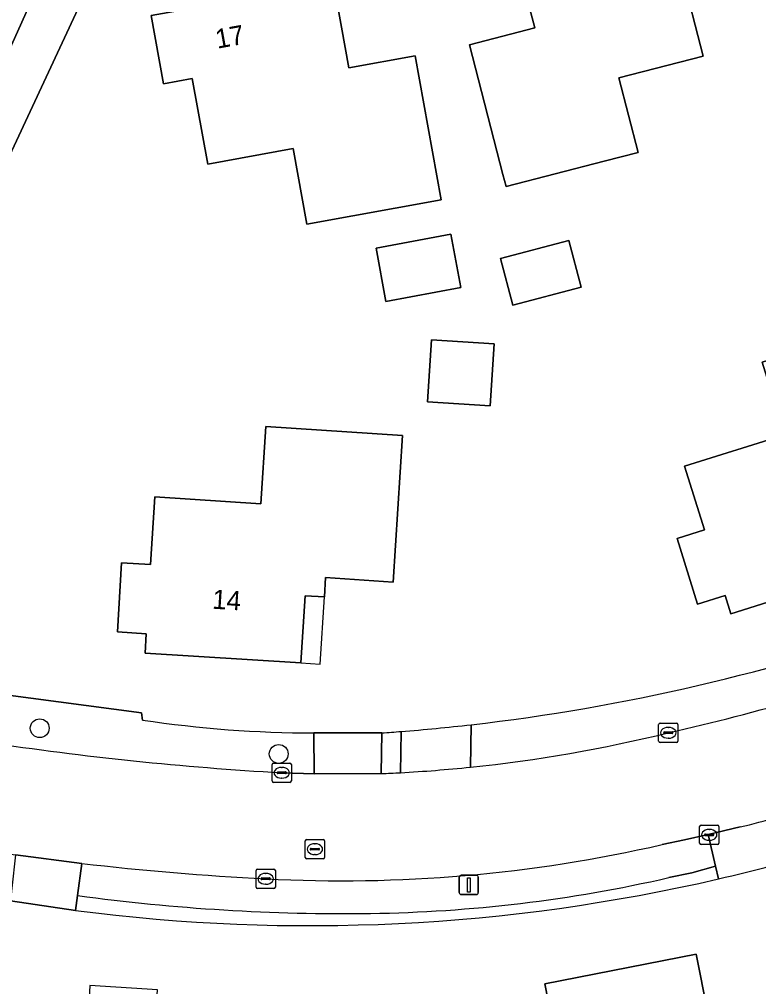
# Model space of a CAD drawing. Extents: x 162661 to 163484, y 380247 to 381230.
# Drawn here: x 163147.9 to 163186.3, y 380885.6 to 380935.8 of the extents above; entities that cross this region are included whole.
import ezdxf

# ---------------------------------------------------------------- set-up
doc = ezdxf.new("R2010")
doc.units = 0
for name, color, linetype in [('IMGEO_Berm_groen', 7, 'Continuous'), ('IMGEO_Boom', 7, 'Continuous'), ('IMGEO_Erf', 7, 'Continuous'), ('IMGEO_Groenvoorziening', 7, 'Continuous'), ('IMGEO_Haag', 7, 'Continuous'), ('IMGEO_Hek', 7, 'Continuous'), ('IMGEO_Kolk', 7, 'Continuous'), ('IMGEO_Lichtmast', 7, 'Continuous'), ('IMGEO_Pand', 7, 'Continuous'), ('IMGEO_Pand_nummerreeks', 7, 'Continuous'), ('IMGEO_Pand_overbouw', 7, 'Continuous'), ('IMGEO_Parkeervlak_halfverhard', 7, 'Continuous'), ('IMGEO_Rijbaan_lokaal_gesloten', 7, 'Continuous'), ('IMGEO_Rijbaan_lokaal_open', 7, 'Continuous'), ('IMGEO_Rioolput', 7, 'Continuous'), ('IMGEO_Voetpad_open', 7, 'Continuous')]:
    doc.layers.add(name, color=color, linetype=linetype)

msp = doc.modelspace()

# ---------------------------------------------------------------- linework, layer by layer
at = {"layer": 'IMGEO_Berm_groen'}
for points in [[(163149.571, 380939.078), (163149.406, 380938.711), (163145.775, 380930.65), (163141.275, 380921.455), (163138.222, 380916.035), (163136.337, 380912.952), (163134.045, 380909.421), (163132.774, 380907.581)], [(163154.294, 380899.394), (163154.247, 380899.765), (163135.284, 380902.281), (163134.757, 380905.164), (163134.917, 380907.085), (163144.291, 380922.073), (163150.959, 380936.325)], [(163171.351, 380899.15), (163171.318, 380896.947)], [(163161.523, 380896.655), (163163.211, 380896.599), (163163.196, 380898.725)], [(163166.72, 380898.725), (163166.688, 380896.61)], [(163167.689, 380896.659), (163167.721, 380898.799)]]:
    msp.add_lwpolyline(points, dxfattribs=at)
for centre, radius, start, end in [((163159.494, 381002.808), 104.334, 276.52567, 289.64515), ((163154.714, 381017.031), 121.316, 282.80054, 289.54879), ((163163.182, 380958.103), 59.378, 261.39114, 270.01327), ((163158.243, 381020.207), 121.777, 273.99183, 274.46409), ((163163.514, 380972.419), 75.875, 275.9038, 283.78498), ((163171.214, 381064.666), 168.29, 261.44324, 266.69888), ((163163.157, 380978.99), 82.456, 272.45425, 273.15065)]:
    msp.add_arc(centre, radius, start, end, dxfattribs=at)
at = {"layer": 'IMGEO_Boom'}
for centre in [(163148.955, 380898.967), (163161.365, 380897.632)]:
    msp.add_circle(centre, 0.489, dxfattribs=at)
at = {"layer": 'IMGEO_Erf'}
for points in [[(163183.407, 380933.857), (163179.031, 380932.725), (163180.033, 380928.853), (163178.271, 380928.397), (163173.169, 380927.077), (163173.006, 380927.706), (163171.265, 380934.435), (163174.663, 380935.314), (163173.498, 380939.683), (163176.877, 380940.574), (163176.631, 380941.544), (163181.092, 380942.677), (163181.341, 380941.708), (163182.821, 380942.11), (163183.729, 380938.599), (163182.277, 380938.223)], [(163169.805, 380926.386), (163162.828, 380925.123), (163162.117, 380929.049), (163157.679, 380928.245), (163156.875, 380932.682), (163155.389, 380932.413), (163154.747, 380935.955), (163156.211, 380936.22), (163156.032, 380937.179), (163160.601, 380938.006), (163160.779, 380937.047), (163164.207, 380937.671), (163165.008, 380933.242), (163168.452, 380933.865)], [(163170.813, 380921.843), (163166.93, 380921.124), (163166.418, 380923.888), (163170.3, 380924.608)], [(163177.067, 380921.857), (163173.517, 380920.928), (163172.884, 380923.347), (163176.434, 380924.275)], [(163195.511, 380912.959), (163192.182, 380911.912), (163192.481, 380910.958), (163191.526, 380910.658), (163192.57, 380907.338), (163184.833, 380904.906), (163184.538, 380905.852), (163183.111, 380905.406), (163182.048, 380908.811), (163183.476, 380909.257), (163182.442, 380912.566), (163187.643, 380914.192), (163186.461, 380917.974), (163193.165, 380920.07)], [(163172.348, 380915.703), (163169.083, 380915.913), (163169.29, 380919.125), (163172.555, 380918.915)], [(163167.301, 380906.556), (163163.797, 380906.782), (163163.734, 380905.78), (163162.733, 380905.845), (163162.509, 380902.361), (163154.423, 380902.867), (163154.485, 380903.865), (163152.995, 380903.967), (163153.206, 380907.548), (163154.713, 380907.459), (163154.924, 380910.971), (163160.432, 380910.617), (163160.69, 380914.623), (163167.791, 380914.166)], [(163189.706, 380874.314), (163183.634, 380873.101), (163182.855, 380877), (163177.185, 380875.868), (163176.459, 380879.505), (163174.644, 380879.146), (163173.903, 380882.873), (163175.667, 380883.232), (163175.189, 380885.703), (163183.04, 380887.244), (163183.635, 380884.284), (163187.553, 380885.098)]]:
    msp.add_lwpolyline(points, close=True, dxfattribs=at)
for points in [[(163150.959, 380936.325), (163144.291, 380922.073), (163134.917, 380907.085), (163134.757, 380905.164), (163135.284, 380902.281), (163154.247, 380899.765), (163154.294, 380899.394)], [(163163.196, 380898.725), (163166.684, 380898.722), (163166.702, 380898.723), (163166.72, 380898.725)], [(163150.819, 380889.509), (163147.437, 380890.008), (163147.191, 380890.047)]]:
    msp.add_lwpolyline(points, dxfattribs=at)
for centre, radius, start, end in [((163159.494, 381002.808), 104.334, 276.52567, 289.64515), ((163163.182, 380958.103), 59.378, 261.39114, 270.01327), ((163159.245, 381005.4), 106.938, 274.54597, 276.50003), ((163158.243, 381020.207), 121.777, 273.99183, 274.46409), ((163162.705, 380983.79), 95.104, 283.06242, 286.50734), ((163162.97, 380982.847), 94.126, 262.58307, 283.03541)]:
    msp.add_arc(centre, radius, start, end, dxfattribs=at)
at = {"layer": 'IMGEO_Groenvoorziening'}
for points in [[(163184.2, 380891.147), (163184.047, 380891.802), (163182.814, 380891.457), (163181.614, 380891.213)], [(163150.92, 380890.283), (163150.819, 380889.509)]]:
    msp.add_lwpolyline(points, dxfattribs=at)
for centre, radius, start, end in [((163162.97, 380982.847), 94.126, 262.58307, 283.03541), ((163165.061, 380963.713), 74.366, 270.82454, 282.8613), ((163164.796, 380992.595), 103.249, 262.27659, 270.74101)]:
    msp.add_arc(centre, radius, start, end, dxfattribs=at)
at = {"layer": 'IMGEO_Haag'}
for points in [[(163184.2, 380891.147), (163184.047, 380891.802), (163182.814, 380891.457), (163181.614, 380891.213)], [(163150.92, 380890.283), (163150.819, 380889.509)]]:
    msp.add_lwpolyline(points, dxfattribs=at)
for centre, radius, start, end in [((163162.97, 380982.847), 94.126, 262.58307, 283.03541), ((163165.061, 380963.713), 74.366, 270.82454, 282.8613), ((163164.796, 380992.595), 103.249, 262.27659, 270.74101)]:
    msp.add_arc(centre, radius, start, end, dxfattribs=at)
at = {"layer": 'IMGEO_Hek'}
for points in [[(163134.917, 380907.085), (163144.291, 380922.073), (163150.959, 380936.325)], [(163154.247, 380899.765), (163135.284, 380902.281), (163134.757, 380905.164), (163134.917, 380907.085)]]:
    msp.add_lwpolyline(points, dxfattribs=at)
at = {"layer": 'IMGEO_Kolk'}
for p, q in [((163181.092, 380898.304), (163181.092, 380899.156)), ((163181.167, 380899.23), (163182.019, 380899.23)), ((163181.58, 380899.01), (163181.605, 380899.01)), ((163182.093, 380899.156), (163182.093, 380898.304)), ((163181.351, 380898.724), (163181.351, 380898.736)), ((163181.789, 380898.687), (163181.391, 380898.687)), ((163181.394, 380898.773), (163181.792, 380898.773)), ((163181.603, 380898.45), (163181.578, 380898.45)), ((163181.835, 380898.736), (163181.835, 380898.724)), ((163182.019, 380898.23), (163181.167, 380898.23)), ((163161.022, 380896.229), (163161.022, 380897.081)), ((163161.097, 380897.155), (163161.949, 380897.155)), ((163161.51, 380896.935), (163161.535, 380896.935)), ((163162.023, 380897.081), (163162.023, 380896.229)), ((163161.281, 380896.649), (163161.281, 380896.661)), ((163161.719, 380896.612), (163161.321, 380896.612)), ((163161.324, 380896.698), (163161.722, 380896.698)), ((163161.533, 380896.375), (163161.508, 380896.375)), ((163161.765, 380896.661), (163161.765, 380896.649)), ((163161.949, 380896.155), (163161.097, 380896.155)), ((163183.219, 380893.007), (163183.219, 380893.859)), ((163183.294, 380893.933), (163184.146, 380893.933)), ((163184.22, 380893.859), (163184.22, 380893.007)), ((163183.478, 380893.427), (163183.478, 380893.439)), ((163183.916, 380893.39), (163183.518, 380893.39)), ((163183.521, 380893.476), (163183.919, 380893.476)), ((163183.707, 380893.713), (163183.732, 380893.713)), ((163183.962, 380893.439), (163183.962, 380893.427)), ((163184.146, 380892.933), (163183.294, 380892.933)), ((163183.73, 380893.153), (163183.705, 380893.153)), ((163160.189, 380890.726), (163160.189, 380891.578)), ((163160.264, 380891.652), (163161.116, 380891.652)), ((163160.677, 380891.432), (163160.702, 380891.432)), ((163161.19, 380891.578), (163161.19, 380890.726)), ((163160.448, 380891.146), (163160.448, 380891.158)), ((163160.886, 380891.109), (163160.488, 380891.109)), ((163160.491, 380891.195), (163160.889, 380891.195)), ((163160.7, 380890.872), (163160.675, 380890.872)), ((163160.932, 380891.158), (163160.932, 380891.146)), ((163161.116, 380890.652), (163160.264, 380890.652))]:
    msp.add_line(p, q, dxfattribs=at)
for points in [[(163181.092, 380898.304), (163181.092, 380899.156)], [(163181.167, 380899.23), (163182.019, 380899.23)], [(163182.093, 380899.156), (163182.093, 380898.304)], [(163182.019, 380898.23), (163181.167, 380898.23)], [(163161.022, 380896.229), (163161.022, 380897.081)], [(163161.097, 380897.155), (163161.949, 380897.155)], [(163162.023, 380897.081), (163162.023, 380896.229)], [(163161.949, 380896.155), (163161.097, 380896.155)], [(163183.219, 380893.007), (163183.219, 380893.859)], [(163183.294, 380893.933), (163184.146, 380893.933)], [(163184.22, 380893.859), (163184.22, 380893.007)], [(163184.146, 380892.933), (163183.294, 380892.933)], [(163160.189, 380890.726), (163160.189, 380891.578)], [(163160.264, 380891.652), (163161.116, 380891.652)], [(163161.19, 380891.578), (163161.19, 380890.726)], [(163161.116, 380890.652), (163160.264, 380890.652)]]:
    msp.add_lwpolyline(points, dxfattribs=at)
for centre, radius, start, end in [((163181.169, 380899.154), 0.0765, 91.552, 178.448), ((163181.169, 380899.154), 0.0765, 91.552, 178.448), ((163182.017, 380899.154), 0.0765, 1.552, 88.448), ((163182.017, 380899.154), 0.0765, 1.552, 88.448), ((163181.391, 380898.733), 0.0403, 85.8775, 175.7526), ((163181.388, 380898.723), 0.0366, 178.938, 274.7102), ((163181.792, 380898.73), 0.043, 264.8664, 352.4533), ((163181.796, 380898.735), 0.0386, 1.7309, 96.639), ((163181.169, 380898.306), 0.0765, 181.552, 268.448), ((163181.169, 380898.306), 0.0765, 181.552, 268.448), ((163182.017, 380898.306), 0.0765, 271.552, 358.448), ((163182.017, 380898.306), 0.0765, 271.552, 358.448), ((163161.099, 380897.079), 0.0765, 91.552, 178.448), ((163161.099, 380897.079), 0.0765, 91.552, 178.448), ((163161.947, 380897.079), 0.0765, 1.552, 88.448), ((163161.947, 380897.079), 0.0765, 1.552, 88.448), ((163161.321, 380896.658), 0.0403, 85.8775, 175.7526), ((163161.318, 380896.648), 0.0366, 178.938, 274.7102), ((163161.722, 380896.655), 0.043, 264.8664, 352.4533), ((163161.726, 380896.66), 0.0386, 1.7309, 96.639), ((163161.099, 380896.231), 0.0765, 181.552, 268.448), ((163161.099, 380896.231), 0.0765, 181.552, 268.448), ((163161.947, 380896.231), 0.0765, 271.552, 358.448), ((163161.947, 380896.231), 0.0765, 271.552, 358.448), ((163183.296, 380893.857), 0.0765, 91.552, 178.448), ((163183.296, 380893.857), 0.0765, 91.552, 178.448), ((163184.144, 380893.857), 0.0765, 1.552, 88.448), ((163184.144, 380893.857), 0.0765, 1.552, 88.448), ((163183.518, 380893.436), 0.0403, 85.8775, 175.7526), ((163183.515, 380893.426), 0.0366, 178.938, 274.7102), ((163183.919, 380893.433), 0.043, 264.8664, 352.4533), ((163183.923, 380893.438), 0.0386, 1.7309, 96.639), ((163183.296, 380893.009), 0.0765, 181.552, 268.448), ((163183.296, 380893.009), 0.0765, 181.552, 268.448), ((163184.144, 380893.009), 0.0765, 271.552, 358.448), ((163184.144, 380893.009), 0.0765, 271.552, 358.448), ((163160.266, 380891.576), 0.0765, 91.552, 178.448), ((163160.266, 380891.576), 0.0765, 91.552, 178.448), ((163161.114, 380891.576), 0.0765, 1.552, 88.448), ((163161.114, 380891.576), 0.0765, 1.552, 88.448), ((163160.488, 380891.155), 0.0403, 85.8775, 175.7526), ((163160.485, 380891.145), 0.0366, 178.938, 274.7102), ((163160.889, 380891.152), 0.043, 264.8664, 352.4533), ((163160.893, 380891.157), 0.0386, 1.7309, 96.639), ((163160.266, 380890.728), 0.0765, 181.552, 268.448), ((163160.266, 380890.728), 0.0765, 181.552, 268.448), ((163161.114, 380890.728), 0.0765, 271.552, 358.448), ((163161.114, 380890.728), 0.0765, 271.552, 358.448)]:
    msp.add_arc(centre, radius, start, end, dxfattribs=at)
for centre, major_axis, ratio, start_param, end_param in [((163181.579, 380898.73), (-0.387, 0.002), 0.722429, 4.712389, 7.853982), ((163181.604, 380898.73), (-0.39, 0.002), 0.717154, 1.570796, 4.712389), ((163161.509, 380896.655), (-0.387, 0.002), 0.722429, 4.712389, 7.853982), ((163161.534, 380896.655), (-0.39, 0.002), 0.717154, 1.570796, 4.712389), ((163183.706, 380893.433), (-0.387, 0.002), 0.722429, 4.712389, 7.853982), ((163183.731, 380893.433), (-0.39, 0.002), 0.717154, 1.570796, 4.712389), ((163160.676, 380891.152), (-0.387, 0.002), 0.722429, 4.712389, 7.853982), ((163160.701, 380891.152), (-0.39, 0.002), 0.717154, 1.570796, 4.712389)]:
    msp.add_ellipse(centre, major_axis=major_axis, ratio=ratio, start_param=start_param, end_param=end_param, dxfattribs=at)
at = {"layer": 'IMGEO_Lichtmast'}
for p, q in [((163170.839, 380891.335), (163171.629, 380891.335)), ((163171.629, 380891.335), (163170.839, 380891.335)), ((163170.739, 380890.435), (163170.739, 380891.235)), ((163170.739, 380891.235), (163170.739, 380890.435)), ((163171.729, 380891.235), (163171.729, 380890.435)), ((163171.729, 380890.435), (163171.729, 380891.235)), ((163171.629, 380890.335), (163170.839, 380890.335)), ((163170.839, 380890.335), (163171.629, 380890.335))]:
    msp.add_line(p, q, dxfattribs=at)
msp.add_lwpolyline([(163171.159, 380891.21), (163171.309, 380891.21), (163171.309, 380890.46), (163171.159, 380890.46), (163171.159, 380891.21)], dxfattribs=at)
for centre, start, end in [((163170.839, 380891.235), 90, 180), ((163170.839, 380891.235), 90, 180), ((163171.629, 380891.235), 0, 90), ((163171.629, 380891.235), 360, 90), ((163170.839, 380890.435), 180, 270), ((163170.839, 380890.435), 180, 270), ((163171.629, 380890.435), 270, 0), ((163171.629, 380890.435), 270, 0)]:
    msp.add_arc(centre, 0.1, start, end, dxfattribs=at)
at = {"layer": 'IMGEO_Pand'}
for points in [[(163173.498, 380939.683), (163174.663, 380935.314), (163171.265, 380934.435), (163173.006, 380927.706), (163173.169, 380927.077), (163178.271, 380928.397), (163180.033, 380928.853), (163179.031, 380932.725), (163183.407, 380933.857), (163182.277, 380938.223), (163183.729, 380938.599), (163182.821, 380942.11), (163181.341, 380941.708), (163181.092, 380942.677), (163176.631, 380941.544), (163176.877, 380940.574)], [(163160.601, 380938.006), (163156.032, 380937.179), (163156.211, 380936.22), (163154.747, 380935.955), (163155.389, 380932.413), (163156.875, 380932.682), (163157.679, 380928.245), (163162.117, 380929.049), (163162.828, 380925.123), (163169.805, 380926.386), (163168.452, 380933.865), (163165.008, 380933.242), (163164.207, 380937.671), (163160.779, 380937.047)], [(163166.418, 380923.888), (163166.93, 380921.124), (163170.813, 380921.843), (163170.3, 380924.608)], [(163172.884, 380923.347), (163173.517, 380920.928), (163177.067, 380921.857), (163176.434, 380924.275)], [(163184.833, 380904.906), (163192.57, 380907.338), (163191.526, 380910.658), (163192.481, 380910.958), (163192.182, 380911.912), (163195.511, 380912.959), (163193.165, 380920.07), (163186.461, 380917.974), (163187.643, 380914.192), (163182.442, 380912.566), (163183.476, 380909.257), (163182.048, 380908.811), (163183.111, 380905.406), (163184.538, 380905.852)], [(163169.083, 380915.913), (163172.348, 380915.703), (163172.555, 380918.915), (163169.29, 380919.125)], [(163163.734, 380905.78), (163163.797, 380906.782), (163167.301, 380906.556), (163167.791, 380914.166), (163160.69, 380914.623), (163160.432, 380910.617), (163154.924, 380910.971), (163154.713, 380907.459), (163153.206, 380907.548), (163152.995, 380903.967), (163154.485, 380903.865), (163154.423, 380902.867), (163162.509, 380902.361), (163162.733, 380905.845)], [(163187.553, 380885.098), (163183.635, 380884.284), (163183.04, 380887.244), (163175.189, 380885.703), (163175.667, 380883.232), (163173.903, 380882.873), (163174.644, 380879.146), (163176.459, 380879.505), (163177.185, 380875.868), (163182.855, 380877), (163183.634, 380873.101), (163189.706, 380874.314)]]:
    msp.add_lwpolyline(points, close=True, dxfattribs=at)
at = {"layer": 'IMGEO_Pand_overbouw'}
for points in [[(163163.734, 380905.78), (163162.733, 380905.845), (163162.509, 380902.361), (163163.51, 380902.296)], [(163151.513, 380884.601), (163155.007, 380884.383), (163155.069, 380885.381), (163151.556, 380885.621)]]:
    msp.add_lwpolyline(points, close=True, dxfattribs=at)
at = {"layer": 'IMGEO_Parkeervlak_halfverhard'}
for points in [[(163184.047, 380891.802), (163183.663, 380893.453), (163182.431, 380893.166), (163181.267, 380892.927)], [(163151.135, 380891.952), (163150.92, 380890.283)], [(163181.614, 380891.213), (163182.814, 380891.457), (163184.047, 380891.802)]]:
    msp.add_lwpolyline(points, dxfattribs=at)
for centre, radius, start, end in [((163164.628, 380965.655), 74.607, 266.97411, 282.88631), ((163167.855, 381034.195), 143.222, 263.29575, 267.13231), ((163165.061, 380963.713), 74.366, 270.82454, 282.8613), ((163164.796, 380992.595), 103.249, 262.27659, 270.74101)]:
    msp.add_arc(centre, radius, start, end, dxfattribs=at)
at = {"layer": 'IMGEO_Rijbaan_lokaal_gesloten'}
for points in [[(163146.174, 380898.249), (163141.722, 380898.884), (163136.273, 380899.799), (163135.459, 380894.27), (163136.125, 380894.154), (163140.243, 380893.436), (163147.698, 380892.391), (163151.135, 380891.952)], [(163166.688, 380896.61), (163163.211, 380896.599), (163161.523, 380896.655)], [(163181.267, 380892.927), (163182.431, 380893.166), (163183.663, 380893.453), (163185.332, 380893.841)]]:
    msp.add_lwpolyline(points, dxfattribs=at)
for centre, radius, start, end in [((163154.714, 381017.031), 121.316, 282.80054, 289.54879), ((163163.514, 380972.419), 75.875, 275.9038, 283.78498), ((163171.214, 381064.666), 168.29, 261.44324, 266.69888), ((163163.589, 380971.329), 74.782, 273.14281, 275.93224), ((163163.157, 380978.99), 82.456, 272.45425, 273.15065), ((163154.049, 381019.17), 129.174, 284.01492, 285.76365), ((163164.628, 380965.655), 74.607, 266.97411, 282.88631), ((163167.855, 381034.195), 143.222, 263.29575, 267.13231)]:
    msp.add_arc(centre, radius, start, end, dxfattribs=at)
at = {"layer": 'IMGEO_Rijbaan_lokaal_open'}
msp.add_lwpolyline([(163138.222, 380916.035), (163141.275, 380921.455), (163145.775, 380930.65), (163149.406, 380938.711), (163144.725, 380940.635), (163143.555, 380937.769)], dxfattribs=at)
at = {"layer": 'IMGEO_Rioolput'}
for p, q in [((163162.743, 380892.264), (163162.743, 380893.116)), ((163162.818, 380893.19), (163163.67, 380893.19)), ((163163.231, 380892.97), (163163.256, 380892.97)), ((163163.744, 380893.116), (163163.744, 380892.264)), ((163163.002, 380892.684), (163163.002, 380892.696)), ((163163.44, 380892.647), (163163.042, 380892.647)), ((163163.045, 380892.733), (163163.443, 380892.733)), ((163163.254, 380892.41), (163163.229, 380892.41)), ((163163.486, 380892.696), (163163.486, 380892.684)), ((163163.67, 380892.19), (163162.818, 380892.19))]:
    msp.add_line(p, q, dxfattribs=at)
for points in [[(163162.743, 380892.264), (163162.743, 380893.116)], [(163162.818, 380893.19), (163163.67, 380893.19)], [(163163.744, 380893.116), (163163.744, 380892.264)], [(163163.67, 380892.19), (163162.818, 380892.19)]]:
    msp.add_lwpolyline(points, dxfattribs=at)
for centre, radius, start, end in [((163162.82, 380893.114), 0.0765, 91.552, 178.448), ((163162.82, 380893.114), 0.0765, 91.552, 178.448), ((163163.668, 380893.114), 0.0765, 1.552, 88.448), ((163163.668, 380893.114), 0.0765, 1.552, 88.448), ((163163.042, 380892.693), 0.0403, 85.8775, 175.7526), ((163163.039, 380892.683), 0.0366, 178.938, 274.7102), ((163163.443, 380892.69), 0.043, 264.8664, 352.4533), ((163163.447, 380892.695), 0.0386, 1.7309, 96.639), ((163162.82, 380892.266), 0.0765, 181.552, 268.448), ((163162.82, 380892.266), 0.0765, 181.552, 268.448), ((163163.668, 380892.266), 0.0765, 271.552, 358.448), ((163163.668, 380892.266), 0.0765, 271.552, 358.448)]:
    msp.add_arc(centre, radius, start, end, dxfattribs=at)
for centre, major_axis, ratio, start_param, end_param in [((163163.23, 380892.69), (-0.387, 0.002), 0.722429, 4.712389, 7.853982), ((163163.255, 380892.69), (-0.39, 0.002), 0.717154, 1.570796, 4.712389)]:
    msp.add_ellipse(centre, major_axis=major_axis, ratio=ratio, start_param=start_param, end_param=end_param, dxfattribs=at)
at = {"layer": 'IMGEO_Voetpad_open'}
for points in [[(163171.318, 380896.947), (163171.351, 380899.15)], [(163167.721, 380898.799), (163167.689, 380896.659)], [(163185.332, 380893.841), (163183.663, 380893.453), (163184.047, 380891.802), (163184.2, 380891.147)]]:
    msp.add_lwpolyline(points, dxfattribs=at)
for points in [[(163166.72, 380898.725), (163166.702, 380898.723), (163166.684, 380898.722), (163163.196, 380898.725), (163163.211, 380896.599), (163166.688, 380896.61)], [(163150.819, 380889.509), (163150.92, 380890.283), (163151.135, 380891.952), (163147.698, 380892.391), (163147.51, 380890.674), (163147.437, 380890.008)]]:
    msp.add_lwpolyline(points, close=True, dxfattribs=at)
for centre, radius, start, end in [((163159.245, 381005.4), 106.938, 274.54597, 276.50003), ((163163.589, 380971.329), 74.782, 273.14281, 275.93224), ((163154.049, 381019.17), 129.174, 284.01492, 285.76365), ((163162.705, 380983.79), 95.104, 283.06242, 286.50734)]:
    msp.add_arc(centre, radius, start, end, dxfattribs=at)

# ---------------------------------------------------------------- texts
at = {"layer": 'IMGEO_Pand_nummerreeks'}
for s, rotation, p in [('17', 10.2611, (163158.177, 380934.234)), ('14', 356.4247, (163157.89, 380905.174))]:
    msp.add_text(s, height=1, rotation=rotation, dxfattribs=at).set_placement(p)

doc.saveas('drawing.dxf')
